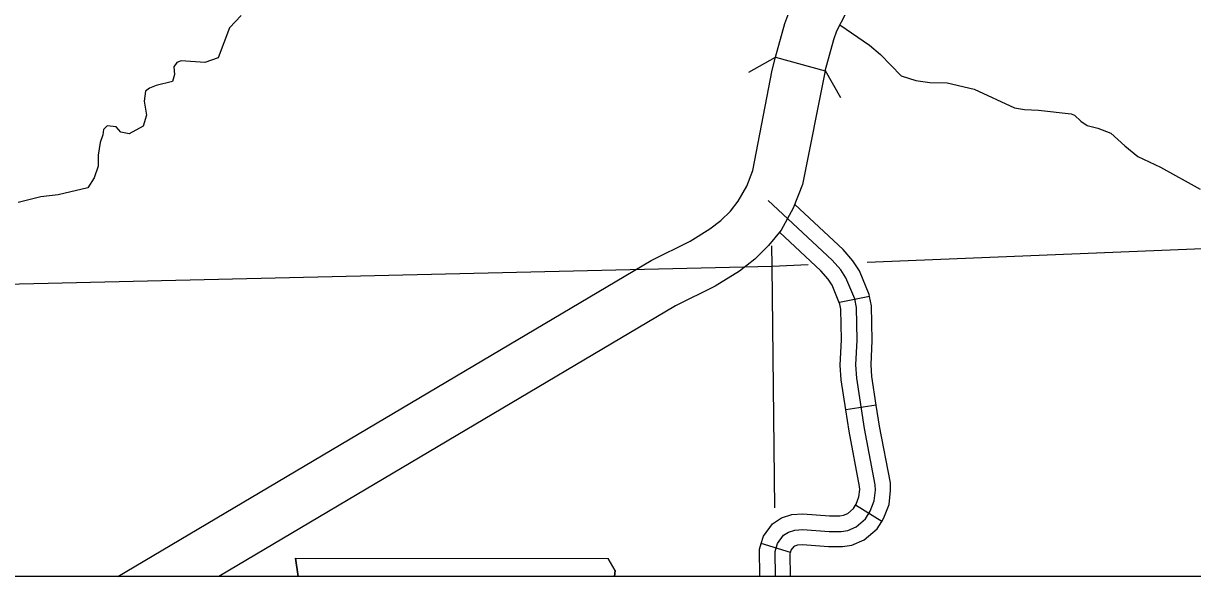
# Model space of a CAD drawing. Extents: x 1212896 to 1368412, y 378476 to 478763.
# Drawn here: x 1260272 to 1265961, y 388319 to 391011 of the extents above; entities that cross this region are included whole.
import ezdxf

# ---------------------------------------------------------------- set-up
doc = ezdxf.new("R2010")
doc.units = 0
for name, color, linetype in [('1', 7, 'Continuous'), ('Level 10', 7, 'Continuous'), ('Level 21', 7, 'Continuous'), ('Level 32', 7, 'Continuous'), ('Level 35', 7, 'Continuous'), ('Level 37', 7, 'Continuous'), ('Level 49', 7, 'Continuous'), ('Level 5', 7, 'Continuous')]:
    doc.layers.add(name, color=color, linetype=linetype)

msp = doc.modelspace()

# ---------------------------------------------------------------- linework, layer by layer
at = {"layer": '1'}
msp.add_lwpolyline([(1257400.3, 437504), (1319317.3, 437504), (1319317.3, 388319.3), (1257400.3, 388319.3)], close=True, dxfattribs=at)
at = {"layer": 'Level 10'}
msp.add_line((1263932.2, 390847.3), (1264173.2, 390780.7), dxfattribs=at)
for points in [[(1263932.2, 390847.3), (1263977.1, 391010.2), (1264001.5, 391075.5), (1264056.8, 391183.9), (1264112.6, 391269.3), (1264196.6, 391366.5)], [(1264173.2, 390780.7), (1264215.2, 390933.1), (1264230.7, 390974.8), (1264273.4, 391058.3), (1264312.7, 391118.5), (1264386.4, 391203.7)], [(1260732.1, 388319.3), (1263325.8, 389857.3), (1263516.6, 389951.5), (1263612.4, 390010.5), (1263665.4, 390052), (1263711.7, 390097.7), (1263750.6, 390145.7), (1263791.4, 390218.9), (1263821.4, 390295.9), (1263914.6, 390783.5), (1263932.2, 390847.3)], [(1264173.2, 390780.7), (1264062.7, 390226.3), (1264018.1, 390112.1), (1263958.6, 390005.2), (1263897.2, 389929.5), (1263830.8, 389863.9), (1263755.5, 389805), (1263637.7, 389732.5), (1263445, 389637.4), (1261222.2, 388319.3)]]:
    msp.add_lwpolyline(points, dxfattribs=at)
at = {"layer": 'Level 21'}
for p, q in [((1261595.7, 388408.4), (1261609.1, 388319.3)), ((1263152.1, 388349.1), (1263117.1, 388407.6)), ((1263148.8, 388319.3), (1263152.1, 388349.1))]:
    msp.add_line(p, q, dxfattribs=at)
msp.add_lwpolyline([(1261595.7, 388408.4), (1263117.1, 388407.6)], dxfattribs=at)
at = {"layer": 'Level 32'}
for p, q in [((1264389.6, 389681.7), (1264242.5, 389652.5)), ((1264421.7, 389153.5), (1264273.5, 389130.4)), ((1264448.2, 388587.9), (1264320.2, 388666.1)), ((1264004.9, 388435.9), (1263861.5, 388479.7))]:
    msp.add_line(p, q, dxfattribs=at)
for points in [[(1263930.9, 388319.3), (1263929.6, 388441.4), (1263941.7, 388480.9), (1263970.7, 388520.4), (1263994, 388535.9), (1264025.6, 388546), (1264064, 388548.6), (1264191.8, 388538.6), (1264250.8, 388538.6), (1264282.8, 388544.2), (1264324.3, 388561.1), (1264369.7, 388600.6), (1264392.2, 388637.5), (1264411.8, 388688.3), (1264418, 388740.6), (1264417.1, 388766.6), (1264365, 389039.3), (1264326.7, 389285.5), (1264322.6, 389349.4), (1264328.5, 389469.8), (1264325.2, 389628), (1264316.9, 389670.2), (1264274.3, 389772.3), (1264248.7, 389811.8), (1264207.5, 389859.4), (1263896.2, 390149.9)], [(1264389.6, 389681.7), (1264387.6, 389691.7), (1264339.7, 389806.8), (1264307.7, 389856.1), (1264260.6, 389910.5), (1264025.1, 390130.2)], [(1264243.4, 389647.9), (1264206.5, 389736.5), (1264187.4, 389765.8), (1264152.4, 389806.3), (1263950.3, 389995)], [(1264421.7, 389153.5), (1264400, 389293.5), (1264396.3, 389350), (1264402.2, 389468.8), (1264398.7, 389636), (1264389.6, 389681.7)], [(1264273.5, 389130.4), (1264250.7, 389277.1), (1264246.1, 389348.8), (1264252.1, 389470.9), (1264249, 389619.7), (1264242.5, 389652.5)], [(1264320.2, 388666.1), (1264323.4, 388671.4), (1264337, 388706.8), (1264341.5, 388743.9), (1264341, 388758.1), (1264289.7, 389026.3), (1264273.5, 389130.4)], [(1264448.2, 388587.9), (1264458.5, 388604.8), (1264483.8, 388670.5), (1264491.8, 388737.5), (1264490.5, 388774.8), (1264437.5, 389051.9), (1264421.7, 389153.5)], [(1263861.5, 388479.7), (1263872.4, 388515.6), (1263917.1, 388576.6), (1263960.6, 388605.4), (1264011.2, 388621.5), (1264064.3, 388625.2), (1264194.8, 388615), (1264244.2, 388615), (1264261.6, 388618), (1264283.7, 388627), (1264310.6, 388650.4), (1264320.2, 388666.1)], [(1264004.9, 388435.9), (1264008.5, 388447.5), (1264022.3, 388466.3), (1264026.1, 388468.9), (1264039.5, 388473.2), (1264063.6, 388474.8), (1264188.9, 388465), (1264257.2, 388465), (1264303.2, 388473), (1264363.4, 388497.5), (1264426.6, 388552.5), (1264448.2, 388587.9)], [(1263854.5, 388319.3), (1263853.1, 388452.4), (1263861.5, 388479.7)], [(1264004.6, 388319.3), (1264003.4, 388430.8), (1264004.9, 388435.9)]]:
    msp.add_lwpolyline(points, dxfattribs=at)
at = {"layer": 'Level 35'}
for points in [[(1261331.1, 391049.9), (1261275.1, 390988.9), (1261220, 390843.7), (1261154.8, 390820.5), (1261039.5, 390828.6), (1261018.8, 390819.9), (1261003.5, 390799.3), (1261007.8, 390761.4), (1260996.9, 390728), (1260918.6, 390709.3), (1260885.5, 390695.5), (1260866.5, 390681.3), (1260859.2, 390632.1), (1260870.8, 390564.6), (1260854.3, 390510.8), (1260786.6, 390473.6), (1260745.3, 390481), (1260723.4, 390508.3), (1260679.2, 390512.8), (1260660.8, 390494.2), (1260658.7, 390468.1), (1260646, 390430.6), (1260635.1, 390369.1), (1260635.8, 390317), (1260615.7, 390260.2), (1260585.4, 390211.1), (1260441.5, 390177.2), (1260355.9, 390167.3), (1260245.8, 390139.5)], [(1264245.1, 391004.1), (1264388.4, 390904.3), (1264442.9, 390859.1), (1264543.3, 390755.3), (1264614, 390733.7), (1264682.4, 390724), (1264767.4, 390720.9), (1264898.4, 390690.3), (1265094.4, 390600.8), (1265142.7, 390591.4), (1265210.8, 390588.7), (1265370.4, 390571.1), (1265386.6, 390563.6), (1265417.6, 390534.6), (1265448.8, 390514), (1265499.2, 390501.5), (1265562.5, 390476.4), (1265630.6, 390414.6), (1265695.3, 390363.7), (1265805, 390311.4), (1265997.6, 390203.7)]]:
    msp.add_lwpolyline(points, dxfattribs=at)
at = {"layer": 'Level 37'}
for points in [[(1263801.9, 390772.9), (1263932.2, 390847.3)], [(1264173.3, 390781.3), (1264247.6, 390651)]]:
    msp.add_lwpolyline(points, dxfattribs=at)
at = {"layer": 'Level 49'}
for p, q in [((1261609.1, 388319.3), (1261595.7, 388408.4)), ((1263152.1, 388349.1), (1263148.8, 388319.3))]:
    msp.add_line(p, q, dxfattribs=at)
msp.add_lwpolyline([(1261595.7, 388408.4), (1263117.1, 388407.6)], dxfattribs=at)
at = {"layer": 'Level 5'}
for points in [[(1264377.1, 389849.2), (1269278.1, 390048.7), (1271800.5, 390033.5)], [(1263927.8, 388654.7), (1263915.5, 389830.4), (1263914.4, 389928.2)], [(1259976.1, 389736.6), (1263915.5, 389830.4), (1264089.8, 389837.5)]]:
    msp.add_lwpolyline(points, dxfattribs=at)

doc.saveas('drawing.dxf')
